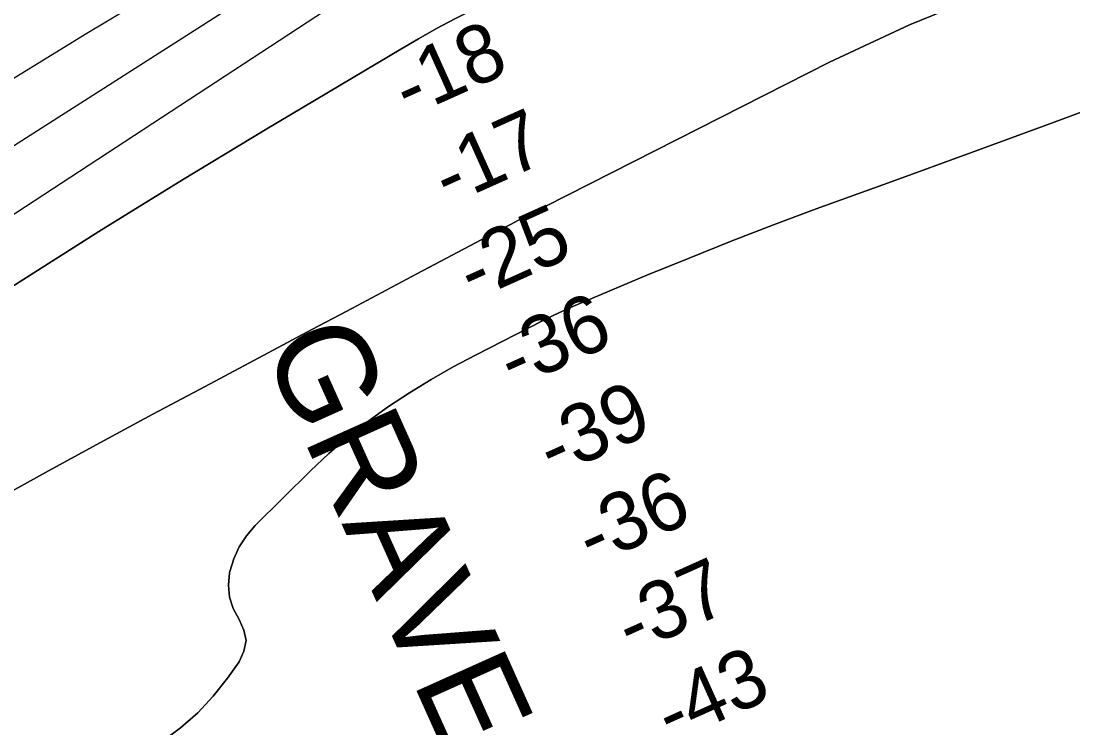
# Model space of a CAD drawing. Extents: x 3219052 to 3256913, y 800770 to 826146.
# Drawn here: x 3249892 to 3250977, y 815356 to 816086 of the extents above; entities that cross this region are included whole.
import ezdxf

# ---------------------------------------------------------------- set-up
doc = ezdxf.new("R2010")
doc.units = 0
for name, color, linetype in [('V-CHAN-NAID', 7, 'Continuous'), ('V-RIVR-RANG', 7, 'Continuous'), ('V-TOPO-DPTH', 7, 'Continuous'), ('V-TOPO-MINR', 7, 'Continuous')]:
    doc.layers.add(name, color=color, linetype=linetype)

msp = doc.modelspace()

# ---------------------------------------------------------------- linework, layer by layer
at = {"layer": 'V-TOPO-DPTH'}
for points in [[(3250986.2, 816531.3), (3250943, 816509.9), (3250899.8, 816488.7), (3250856.5, 816467.9), (3250813, 816447.2), (3250328.3, 816218.7), (3250299.3, 816204.8), (3250270.5, 816190.6), (3250241.9, 816176), (3250213.5, 816161.1), (3250185.3, 816145.6), (3250157.4, 816129.7), (3250129.9, 816113.2), (3250102.6, 816096.3), (3249537.6, 815736.1)], [(3250986.2, 816531.3), (3250943, 816509.9), (3250899.8, 816488.7), (3250856.5, 816467.9), (3250813, 816447.2), (3250328.3, 816218.7), (3250299.3, 816204.8), (3250270.5, 816190.6), (3250241.9, 816176), (3250213.5, 816161.1), (3250185.3, 816145.6), (3250157.4, 816129.7), (3250129.9, 816113.2), (3250102.6, 816096.3), (3249537.6, 815736.1)], [(3248721, 815089.4), (3249391.1, 815509.2), (3249419.7, 815523.9), (3249448.1, 815538.8), (3249476.3, 815554.1), (3249504.3, 815569.7), (3249532.1, 815585.8), (3249559.6, 815602.3), (3249586.8, 815619.3), (3249613.8, 815636.6), (3249800.5, 815758.9), (3249886, 815814.1), (3249971.9, 815868.6), (3250058.4, 815922), (3250145.5, 815974.7), (3250283.5, 816057), (3250302, 816067.7), (3250320.6, 816078.2), (3250339.5, 816088.2), (3250358.5, 816098), (3250894.2, 816364.5), (3250932.1, 816383), (3250970.3, 816401.2), (3251008.7, 816418.7)], [(3248721, 815089.4), (3249391.1, 815509.2), (3249419.7, 815523.9), (3249448.1, 815538.8), (3249476.3, 815554.1), (3249504.3, 815569.7), (3249532.1, 815585.8), (3249559.6, 815602.3), (3249586.8, 815619.3), (3249613.8, 815636.6), (3249800.5, 815758.9), (3249886, 815814.1), (3249971.9, 815868.6), (3250058.4, 815922), (3250145.5, 815974.7), (3250283.5, 816057), (3250302, 816067.7), (3250320.6, 816078.2), (3250339.5, 816088.2), (3250358.5, 816098), (3250894.2, 816364.5), (3250932.1, 816383), (3250970.3, 816401.2), (3251008.7, 816418.7)], [(3250978.5, 816145.2), (3250892.5, 816116.5), (3250808.6, 816081.9), (3250726.1, 816043.6), (3250433.2, 815894.9), (3250421, 815888.7), (3250408.8, 815882.4), (3250396.7, 815876.1), (3250384.6, 815869.7), (3250336.5, 815844.2), (3250300.3, 815825), (3250264.2, 815805.8), (3250228.1, 815786.6), (3250191.9, 815767.5), (3250081.7, 815708.9), (3250027.8, 815680.1), (3249973.9, 815651.1), (3249920.1, 815621.8), (3249866.4, 815592.3)], [(3249866.4, 815592.3), (3249920.1, 815621.8), (3249973.9, 815651.1), (3250027.8, 815680.1), (3250081.7, 815708.9), (3250191.9, 815767.5), (3250228.1, 815786.6), (3250264.2, 815805.8), (3250300.3, 815825), (3250336.5, 815844.2), (3250384.6, 815869.7), (3250396.7, 815876.1), (3250408.8, 815882.4), (3250421, 815888.7), (3250433.2, 815894.9), (3250726.1, 816043.6), (3250808.6, 816081.9), (3250892.5, 816116.5), (3250978.5, 816145.2)], [(3251037.5, 816011.3), (3250954.9, 815980.7), (3250872.3, 815950.4), (3250789.6, 815920.1), (3250712.3, 815892), (3250668.3, 815875.6), (3250624.5, 815858.8), (3250581, 815841.4), (3250537.6, 815823.6), (3250472.5, 815796.3), (3250461.8, 815791.7), (3250451.2, 815786.9), (3250440.8, 815781.9), (3250430.4, 815776.8), (3250360.8, 815741.3), (3250337.7, 815729), (3250315, 815716.1), (3250292.7, 815702.3), (3250270.8, 815688.1), (3250249.6, 815672.8), (3250229.1, 815656.8), (3250209.4, 815639.6), (3250190.3, 815621.8), (3250133.3, 815565.2), (3250124.4, 815554.7), (3250116.8, 815543.4), (3250111.3, 815531), (3250107.2, 815517.8), (3250107, 815516.6), (3250105.8, 815503.8), (3250106.8, 815491.5), (3250110.8, 815479.8), (3250116.8, 815468.5), (3250121.7, 815457.5), (3250123.9, 815446.6), (3250121.8, 815435.6), (3250116.8, 815424.7), (3250104.8, 815407.8), (3250090, 815389.3), (3250074.1, 815372.1), (3250056.4, 815356.6), (3250037.5, 815342.4)], [(3250037.5, 815342.4), (3250056.4, 815356.6), (3250074.1, 815372.1), (3250090, 815389.3), (3250104.8, 815407.8), (3250116.8, 815424.7), (3250121.8, 815435.6), (3250123.9, 815446.6), (3250121.7, 815457.5), (3250116.8, 815468.5), (3250110.8, 815479.8), (3250106.8, 815491.5), (3250105.8, 815503.8), (3250107, 815516.6), (3250107.2, 815517.8), (3250111.3, 815531), (3250116.8, 815543.4), (3250124.4, 815554.7), (3250133.3, 815565.2), (3250190.3, 815621.8), (3250209.4, 815639.6), (3250229.1, 815656.8), (3250249.6, 815672.8), (3250270.8, 815688.1), (3250292.7, 815702.3), (3250315, 815716.1), (3250337.7, 815729), (3250360.8, 815741.3), (3250430.4, 815776.8), (3250440.8, 815781.9), (3250451.2, 815786.9), (3250461.8, 815791.7), (3250472.5, 815796.3), (3250537.6, 815823.6), (3250581, 815841.4), (3250624.5, 815858.8), (3250668.3, 815875.6), (3250712.3, 815892), (3250789.6, 815920.1), (3250872.3, 815950.4), (3250954.9, 815980.7), (3251037.5, 816011.3)]]:
    msp.add_lwpolyline(points, dxfattribs=at)
at = {"layer": 'V-TOPO-MINR'}
for points in [[(3250981.1, 816590.3), (3250915.2, 816556.6), (3250849.1, 816523.1), (3250782.8, 816490.1), (3250716.3, 816457.5), (3250649.7, 816425.3), (3250350.9, 816282.3), (3250300.7, 816258), (3250250.8, 816233.2), (3250201.1, 816207.9), (3250151.6, 816182.2), (3250102.5, 816155.7), (3250053.8, 816128.6), (3250005.7, 816100.6), (3249957.9, 816071.9), (3249548.5, 815820.4)], [(3250986.2, 816531.3), (3250943, 816509.9), (3250899.8, 816488.7), (3250856.5, 816467.9), (3250813, 816447.2), (3250328.3, 816218.7), (3250299.3, 816204.8), (3250270.5, 816190.6), (3250241.9, 816176), (3250213.5, 816161.1), (3250185.3, 816145.6), (3250157.4, 816129.7), (3250129.9, 816113.2), (3250102.6, 816096.3), (3249537.6, 815736.1)], [(3250980.2, 816469), (3250306.4, 816156.3), (3250298.2, 816152.4), (3250290.1, 816148.4), (3250282, 816144.2), (3250273.9, 816140), (3250266, 816135.5), (3250258.1, 816131), (3250250.4, 816126.2), (3250242.7, 816121.4), (3249877.4, 815881.8)], [(3251008.7, 816418.7), (3250970.3, 816401.2), (3250932.1, 816383), (3250894.2, 816364.5), (3250358.5, 816098), (3250339.5, 816088.2), (3250320.6, 816078.2), (3250302, 816067.7), (3250283.5, 816057), (3250145.5, 815974.7), (3250058.4, 815922), (3249971.9, 815868.6), (3249886, 815814.1), (3249800.5, 815758.9), (3249613.8, 815636.6), (3249586.8, 815619.3), (3249559.6, 815602.3), (3249532.1, 815585.8), (3249504.3, 815569.7), (3249476.3, 815554.1), (3249448.1, 815538.8), (3249419.7, 815523.9), (3249391.1, 815509.2), (3248721, 815089.4)], [(3250978.5, 816145.2), (3250892.5, 816116.5), (3250808.6, 816081.9), (3250726.1, 816043.6), (3250433.2, 815894.9), (3250421, 815888.7), (3250408.8, 815882.4), (3250396.7, 815876.1), (3250384.6, 815869.7), (3250336.5, 815844.2), (3250300.3, 815825), (3250264.2, 815805.8), (3250228.1, 815786.6), (3250191.9, 815767.5), (3250081.7, 815708.9), (3250027.8, 815680.1), (3249973.9, 815651.1), (3249920.1, 815621.8), (3249866.4, 815592.3)], [(3250037.5, 815342.4), (3250056.4, 815356.6), (3250074.1, 815372.1), (3250090, 815389.3), (3250104.8, 815407.8), (3250116.8, 815424.7), (3250121.8, 815435.6), (3250123.9, 815446.6), (3250121.7, 815457.5), (3250116.8, 815468.5), (3250110.8, 815479.8), (3250106.8, 815491.5), (3250105.8, 815503.8), (3250107, 815516.6), (3250107.2, 815517.8), (3250111.3, 815531), (3250116.8, 815543.4), (3250124.4, 815554.7), (3250133.3, 815565.2), (3250190.3, 815621.8), (3250209.4, 815639.6), (3250229.1, 815656.8), (3250249.6, 815672.8), (3250270.8, 815688.1), (3250292.7, 815702.3), (3250315, 815716.1), (3250337.7, 815729), (3250360.8, 815741.3), (3250430.4, 815776.8), (3250440.8, 815781.9), (3250451.2, 815786.9), (3250461.8, 815791.7), (3250472.5, 815796.3), (3250537.6, 815823.6), (3250581, 815841.4), (3250624.5, 815858.8), (3250668.3, 815875.6), (3250712.3, 815892), (3250789.6, 815920.1), (3250872.3, 815950.4), (3250954.9, 815980.7), (3251037.5, 816011.3)]]:
    msp.add_lwpolyline(points, dxfattribs=at)

# ---------------------------------------------------------------- texts
at = {"layer": 'V-CHAN-NAID'}
msp.add_text('GRAVE YARD (268.4)', height=100, rotation=294.1791, dxfattribs=at).set_placement((3250140.1, 815750.4))
at = {"layer": 'V-RIVR-RANG'}
for s, p in [('-18', (3250291.7, 815986.4)), ('-17', (3250332.7, 815895.2)), ('-25', (3250358.2, 815797)), ('-36', (3250399.7, 815706)), ('-39', (3250440.5, 815614.7)), ('-36', (3250480.9, 815523.2)), ('-37', (3250521.5, 815431.8)), ('-43', (3250562.5, 815340.6))]:
    msp.add_text(s, height=60, rotation=24.1718, dxfattribs=at).set_placement(p)

doc.saveas('drawing.dxf')
